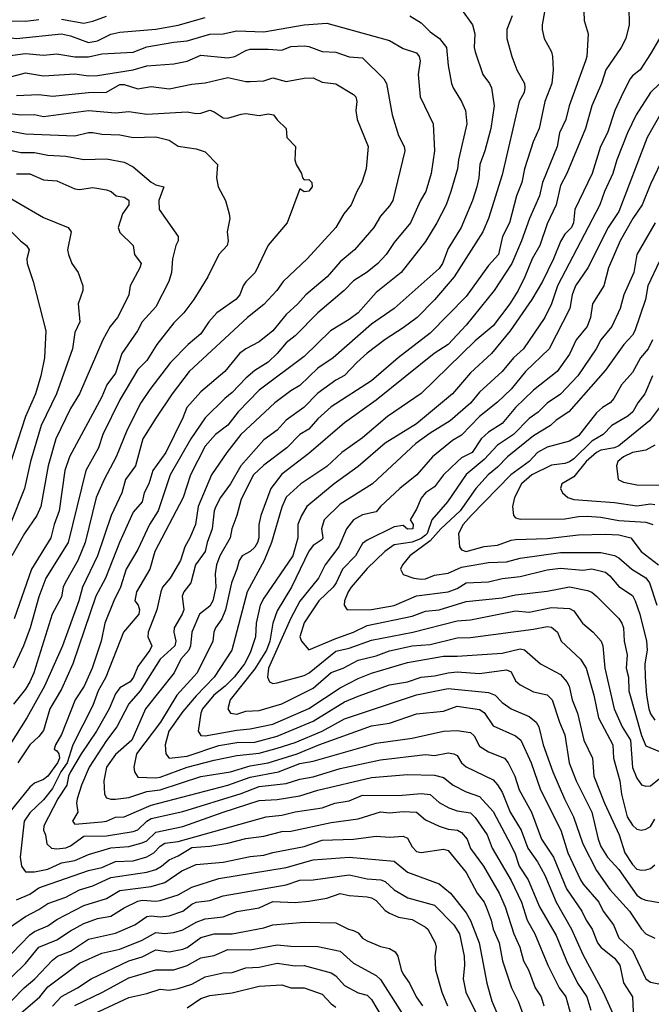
# Model space of a CAD drawing. Header units: metres. Extents: x -46681 to -43747, y -240911 to -237677.
# Tile 905 of 1056: x -44002 to -43932, y -238965 to -238855. Entities that reach past the tile are written whole.
import ezdxf

# ---------------------------------------------------------------- set-up
doc = ezdxf.new("R2010")
doc.units = ezdxf.units.M
doc.layers.add('CONTOUR_INDEX', color=1, linetype='Continuous')
doc.layers.add('CONTOUR_INTER', color=3, linetype='Continuous')

msp = doc.modelspace()

# ---------------------------------------------------------------- linework, layer by layer
at = {"layer": 'CONTOUR_INDEX'}
for points, elevation in [([(-43952.6, -238854.31), (-43951.39, -238856.02), (-43951.13, -238857.02), (-43951.19, -238858.52), (-43951.09, -238859.02), (-43950.23, -238861.52), (-43949.49, -238862.52), (-43949.29, -238863.02), (-43948.97, -238865.02), (-43949.34, -238867.52), (-43950.01, -238870.02), (-43950.58, -238871.52), (-43950.68, -238873.02), (-43950.9, -238874.02), (-43951.38, -238875.52), (-43952.63, -238878.52), (-43954.1, -238880.86), (-43954.71, -238882.52), (-43955.1, -238883.09), (-43960.1, -238887.54), (-43962.6, -238889.27), (-43966.87, -238893.02), (-43968.6, -238894.16), (-43970.6, -238896.08), (-43971.6, -238896.68), (-43973.38, -238898.02), (-43977.15, -238901.52), (-43978.72, -238903.52), (-43980.42, -238906.02), (-43981.88, -238909.52), (-43982.19, -238911.52), (-43982.81, -238913.02), (-43983.39, -238914.02), (-43983.84, -238915.52), (-43984.99, -238917.52), (-43985.86, -238918.52), (-43986.05, -238919.02), (-43986.49, -238921.02), (-43987.46, -238923.52), (-43987.47, -238924.02), (-43987.05, -238925.02), (-43987.28, -238925.52), (-43988.6, -238927.32), (-43989.08, -238928.52), (-43989.45, -238929.02), (-43990.6, -238929.7), (-43991.1, -238930.37), (-43991.79, -238932.02), (-43993.19, -238934.52), (-43994.9, -238937.02), (-43996.08, -238939.02), (-43996.31, -238939.52), (-43996.5, -238940.52), (-43997.5, -238942.02), (-43999.06, -238945.02), (-43999.1, -238945.52), (-43998.86, -238946.02), (-43998.71, -238947.02), (-43998.21, -238947.52), (-43997.6, -238947.58), (-43996.6, -238947.46), (-43996.1, -238947.25), (-43994.6, -238946.18), (-43992.1, -238946.14), (-43989.1, -238945.64), (-43988.6, -238945.46), (-43987.61, -238944.52), (-43987.1, -238944.21), (-43983.6, -238943.44), (-43977.1, -238941.45), (-43975.1, -238940.67), (-43972.1, -238940.33), (-43970.6, -238939.85), (-43969.1, -238939.58), (-43966.1, -238938.64), (-43961.6, -238937.69), (-43956.6, -238937.1), (-43955.6, -238937.21), (-43954.1, -238936.91), (-43953.45, -238937.02), (-43953.1, -238937.22), (-43952.6, -238938.03), (-43952.1, -238938.48), (-43949.1, -238939.9), (-43948.6, -238940.45), (-43948.1, -238941.29), (-43947.2, -238943.52), (-43945.98, -238945.52), (-43945.22, -238947.52), (-43944.15, -238949.02), (-43943.34, -238950.52), (-43942.1, -238953.52), (-43940.36, -238956.52), (-43939.1, -238959.33), (-43936.87, -238963.52), (-43934.6, -238968.52)], 100), ([(-44015.6, -238855.32), (-44014.6, -238855.48), (-44011.6, -238855.7), (-44010.1, -238855.57), (-44008.6, -238855.69), (-44005.6, -238855.7), (-44003.6, -238855.56), (-44001.1, -238855.61), (-43999.6, -238855.41)], 100), ([(-43997.1, -238855.38), (-43994.6, -238855.84), (-43993.6, -238855.61), (-43992.1, -238855.06)], 100), ([(-43930.6, -238857.52), (-43931.6, -238859.25), (-43932.75, -238861.02), (-43933.6, -238861.67), (-43933.86, -238862.02), (-43934.65, -238863.52), (-43935.54, -238865.52), (-43936.37, -238868.02), (-43937.14, -238869.52), (-43938.07, -238872.52), (-43940.02, -238876.52), (-43940.16, -238878.02), (-43940.37, -238878.52), (-43941.1, -238879.26), (-43941.6, -238880.07), (-43942.36, -238882.02), (-43943.6, -238884.52), (-43944.77, -238886.52), (-43947.2, -238890.02), (-43949.28, -238892.52), (-43951.6, -238894.7), (-43953.6, -238897.03), (-43957.6, -238900.35), (-43961.1, -238902.51), (-43964.1, -238905.08), (-43966.75, -238907.02), (-43969.8, -238909.52), (-43970.41, -238910.52), (-43970.79, -238911.52), (-43970.81, -238913.02), (-43971.35, -238915.02), (-43974.6, -238919.72), (-43975, -238920.52), (-43975.43, -238922.52), (-43975.5, -238924.02), (-43976.1, -238925.8), (-43976.75, -238927.02), (-43977.88, -238928.52), (-43978.88, -238929.52), (-43980.15, -238930.52), (-43981.4, -238932.02), (-43981.58, -238932.52), (-43981.88, -238934.52), (-43981.6, -238935), (-43981.1, -238935.03), (-43977.6, -238934.38), (-43976.1, -238934.24), (-43973.6, -238933.71), (-43969.6, -238931.97), (-43966.1, -238929.69), (-43964.1, -238928.67), (-43962.6, -238928.05), (-43958.6, -238926.87), (-43954.6, -238926.16), (-43953.1, -238926.18), (-43948.1, -238925.85), (-43946.1, -238925.37), (-43945.6, -238925.47), (-43943.81, -238927.02), (-43941.6, -238928.19), (-43940.89, -238929.02), (-43940.65, -238929.52), (-43940.31, -238931.02), (-43939.71, -238932.52), (-43939.01, -238935.52), (-43938.06, -238937.52), (-43937.9, -238939.52), (-43936.69, -238942.52), (-43935.08, -238946.02), (-43934.44, -238948.02), (-43933.6, -238949.32), (-43933.1, -238949.83), (-43932.6, -238949.96), (-43932.1, -238949.91), (-43931.6, -238949.77), (-43931.1, -238949.36)], 95), ([(-44007.1, -238865.36), (-44001.6, -238866.01), (-44000.1, -238865.96), (-43999.1, -238866.2), (-43994.1, -238865.53), (-43991.1, -238865.8), (-43989.6, -238865.64), (-43987.6, -238865.92), (-43983.1, -238865.66), (-43982.1, -238865.87), (-43981.6, -238865.83), (-43980.6, -238865.5), (-43980.1, -238865.66), (-43979.1, -238866.34), (-43978.6, -238866.38), (-43977.1, -238865.92), (-43976.6, -238865.88), (-43975.1, -238866.09), (-43974.1, -238865.9), (-43973.5, -238866.02), (-43973.1, -238866.58), (-43972.11, -238867.52), (-43972.04, -238868.52), (-43971.08, -238869.52), (-43971.13, -238871.02), (-43970.99, -238871.52), (-43970.41, -238872.52), (-43970.27, -238873.02), (-43970.1, -238873.22), (-43969.6, -238873.18), (-43969.26, -238873.52), (-43969.23, -238874.02), (-43969.6, -238874.49), (-43970.1, -238874.56), (-43970.6, -238874.25), (-43972.01, -238878.02), (-43974.1, -238880.5), (-43975.55, -238883.52), (-43976.6, -238884.58), (-43976.89, -238885.02), (-43977.26, -238886.02), (-43977.69, -238886.52), (-43979.81, -238888.02), (-43980.7, -238889.02), (-43981.6, -238890.34), (-43982.99, -238891.52), (-43984.97, -238893.52), (-43987.26, -238896.52), (-43988.26, -238898.02), (-43989.78, -238901.02), (-43990.99, -238904.02), (-43992.36, -238906.52), (-43993.23, -238908.52), (-43994.44, -238913.52), (-43995.27, -238915.52), (-43996.68, -238918.02), (-43996.9, -238918.52), (-43997.1, -238919.59), (-43998.12, -238921.52), (-44000.15, -238928.02), (-44000.6, -238929.01), (-44001.1, -238929.85), (-44002.42, -238931.52)], 105), ([(-44002.6, -238879.06), (-44001.66, -238880.02), (-44000.98, -238880.52), (-44000.7, -238881.02), (-44000.93, -238882.02), (-44000.91, -238882.52), (-44000.24, -238884.52), (-43998.84, -238890.02), (-43998.97, -238893.02), (-43999.38, -238895.02), (-43999.97, -238897.02), (-44001.08, -238899.52), (-44003.68, -238907.52)], 110), ([(-43930.6, -238882.28), (-43931.88, -238885.02), (-43932.13, -238886.52), (-43933.32, -238890.02), (-43933.6, -238890.49), (-43934.54, -238891.52), (-43936.6, -238894.4), (-43940.66, -238899.02), (-43942.1, -238899.96), (-43942.71, -238900.52), (-43944.6, -238901.68), (-43947.48, -238904.02), (-43948.6, -238905.16), (-43949.64, -238906.02), (-43951.03, -238907.52), (-43952.74, -238910.02), (-43954.92, -238912.02), (-43956.1, -238913.37), (-43958.36, -238915.02), (-43959.18, -238916.02), (-43959.38, -238916.52), (-43959.1, -238917.09), (-43957.92, -238917.52), (-43957.1, -238917.61), (-43956.6, -238917.57), (-43955.6, -238917.17), (-43954.1, -238916.95), (-43952.6, -238916.29), (-43949.6, -238915.76), (-43947.6, -238915.68), (-43946.1, -238915.27), (-43941.6, -238914.66), (-43937.1, -238914.64), (-43935.6, -238914.98), (-43935.1, -238915.26), (-43933.68, -238916.52), (-43932.1, -238917.47), (-43931.7, -238918.02), (-43930.88, -238920.52)], 90), ([(-44004.1, -238963.22), (-44001.1, -238960.31), (-43999.6, -238958.52), (-43997.6, -238957.71), (-43996.1, -238956.68), (-43994.6, -238955.88), (-43993.1, -238955.33), (-43991.6, -238955.05), (-43990.1, -238954.13), (-43988.6, -238953.4), (-43988.1, -238953.28), (-43986.6, -238953.4), (-43986.1, -238953.33), (-43984.1, -238952.71), (-43982.6, -238951.84), (-43979.6, -238950.89), (-43972.1, -238949.67), (-43969.1, -238948.82), (-43965.1, -238948.49), (-43960.1, -238948.95), (-43958.6, -238950.17), (-43955.1, -238951.47), (-43953.82, -238952.52), (-43952.1, -238954.7), (-43951.6, -238955.53), (-43950.65, -238958.02), (-43949.8, -238962.52), (-43949.23, -238964.52), (-43948.15, -238967.02)], 105), ([(-43994.6, -238966.45), (-43989.6, -238964.09), (-43987.6, -238963.67), (-43986.1, -238963.17), (-43985.1, -238963.27), (-43984.1, -238963.11), (-43982.6, -238962.62), (-43981.1, -238961.8), (-43979.1, -238961.36), (-43978.1, -238961.31), (-43976.6, -238960.82), (-43975.1, -238960.74), (-43973.1, -238960.29), (-43971.1, -238960.6), (-43970.1, -238960.56), (-43967.1, -238961.35), (-43966.6, -238961.7), (-43965.6, -238962.77), (-43964.1, -238963.58), (-43963.1, -238963.86), (-43962.6, -238964.33), (-43961.33, -238966.52)], 110)]:
    msp.add_lwpolyline(points, dxfattribs=dict(at, elevation=elevation))
at = {"layer": 'CONTOUR_INTER'}
for points, elevation in [([(-43943.19, -238853.52), (-43943.64, -238856.02), (-43943.63, -238856.52), (-43943.43, -238857.52), (-43942.6, -238859.02), (-43942.49, -238859.52), (-43942.4, -238861.02), (-43942.58, -238862.52), (-43943.34, -238864.52), (-43943.97, -238867.52), (-43944.64, -238869.02), (-43945.62, -238872.02), (-43945.9, -238873.52), (-43946.51, -238875.02), (-43947.27, -238878.02), (-43948.04, -238879.52), (-43948.5, -238881.52), (-43949.6, -238882.75), (-43952.1, -238886.19), (-43956.1, -238890.29), (-43959.64, -238893.02), (-43962.6, -238895.56), (-43967.1, -238898.45), (-43968.6, -238899.78), (-43969.6, -238900.95), (-43970.6, -238901.55), (-43972.03, -238903.02), (-43974.6, -238904.94), (-43975.72, -238906.02), (-43977.1, -238908.74), (-43977.58, -238910.52), (-43978.15, -238912.02), (-43978.35, -238913.02), (-43979.47, -238915.02), (-43979.84, -238916.02), (-43980.01, -238917.02), (-43979.94, -238918.52), (-43980.27, -238920.02), (-43980.6, -238920.6), (-43981.75, -238921.52), (-43982.58, -238923.52), (-43982.74, -238925.02), (-43982.94, -238925.52), (-43983.8, -238926.52), (-43984.56, -238928.02), (-43987.73, -238932.02), (-43989.25, -238935.52), (-43991.1, -238937.08), (-43992.08, -238938.52), (-43992.38, -238940.02), (-43992.29, -238941.52), (-43992.1, -238941.92), (-43991.6, -238942.07), (-43991.1, -238942.07), (-43989.6, -238941.87), (-43987.6, -238941.22), (-43986.1, -238941.03), (-43981.6, -238939.53), (-43978.31, -238939.02), (-43976.1, -238938.35), (-43974.1, -238938.03), (-43970.9, -238937.02), (-43968.47, -238936.02), (-43962.6, -238933.9), (-43960.6, -238933.63), (-43957.6, -238932.57), (-43954.6, -238932.28), (-43953.1, -238931.71), (-43950.6, -238932.08), (-43950.1, -238932.43), (-43949.1, -238933.91), (-43946.6, -238935.01), (-43946.02, -238935.52), (-43944.87, -238938.02), (-43943.82, -238941.02), (-43941.56, -238945.52), (-43940.78, -238948.02), (-43939.37, -238951.02), (-43939.08, -238951.52), (-43937.32, -238953.52), (-43936.87, -238954.52), (-43935.7, -238956.02), (-43935.1, -238957.48), (-43933.6, -238958.87), (-43932.1, -238962.02), (-43931.6, -238962.39), (-43930.1, -238962.7)], 98), ([(-43958.36, -238855.02), (-43957.1, -238855.78), (-43956.1, -238856.8), (-43955.06, -238857.52), (-43954.28, -238858.52), (-43954.1, -238860.52), (-43953.71, -238862.52), (-43953.54, -238863.02), (-43952.6, -238864.52), (-43952.16, -238865.52), (-43952.03, -238867.02), (-43952.94, -238871.02), (-43953.05, -238872.02), (-43953.78, -238874.52), (-43954.32, -238876.02), (-43955.34, -238878.02), (-43956.6, -238880.08), (-43959.32, -238883.52), (-43962.1, -238885.75), (-43964.11, -238888.02), (-43965.1, -238888.77), (-43967.16, -238890.02), (-43970.1, -238892.85), (-43975.1, -238896.62), (-43977.43, -238899.02), (-43978.6, -238900.5), (-43979.97, -238901.52), (-43981.1, -238902.82), (-43982.75, -238906.02), (-43983.55, -238908.52), (-43986.7, -238914.52), (-43987.26, -238916.52), (-43988.73, -238919.02), (-43988.95, -238920.02), (-43988.57, -238920.52), (-43988.43, -238921.02), (-43988.49, -238921.52), (-43990.2, -238923.52), (-43992.15, -238928.52), (-43993, -238930.02), (-43993.6, -238931.64), (-43995.81, -238936.02), (-43996.45, -238938.02), (-43997.15, -238939.02), (-43998.1, -238940.88), (-43999.1, -238942.13), (-44000.6, -238943.57), (-44001.24, -238944.52), (-44001.68, -238948.52), (-44001.52, -238949.52), (-44001.1, -238950.13), (-44000.1, -238950.13), (-43998.6, -238949.83), (-43997.1, -238949.14), (-43995.6, -238948.88), (-43994.1, -238948.21), (-43991.6, -238947.47), (-43989.6, -238947.33), (-43988.1, -238946.92), (-43987.6, -238946.68), (-43986.6, -238945.72), (-43983.6, -238945.11), (-43979.1, -238943.5), (-43975.1, -238942.22), (-43973.1, -238942.09), (-43970.6, -238941.68), (-43968.6, -238941.06), (-43962.6, -238939.65), (-43958.6, -238939.32), (-43955.6, -238939.41), (-43954.6, -238939.66), (-43953.55, -238940.52), (-43952.1, -238941.26), (-43950.6, -238941.75), (-43949.1, -238943.45), (-43947.46, -238946.52), (-43946.69, -238948.02), (-43946.18, -238949.52), (-43945.21, -238951.02), (-43943.95, -238954.02), (-43942.1, -238957.21), (-43940.93, -238960.02), (-43939.71, -238962.52), (-43938.67, -238964.02), (-43938.22, -238965.52)], 101), ([(-43946.98, -238855.02), (-43947.58, -238856.52), (-43947.55, -238857.52), (-43947.01, -238859.52), (-43946.44, -238861.02), (-43945.6, -238862.52), (-43945.55, -238863.02), (-43945.64, -238863.52), (-43946.19, -238864.52), (-43948.1, -238872.68), (-43949.59, -238877.52), (-43950.24, -238879.02), (-43953.44, -238884.02), (-43955.6, -238886.57), (-43957.54, -238888.52), (-43959.1, -238889.7), (-43961.1, -238890.97), (-43963.1, -238892.51), (-43964.26, -238893.52), (-43965.6, -238894.99), (-43966.6, -238895.49), (-43968.6, -238896.96), (-43970.13, -238898.52), (-43972.1, -238899.94), (-43973.1, -238901.07), (-43974.6, -238902.14), (-43977.14, -238905.02), (-43978.29, -238907.02), (-43979.41, -238908.52), (-43979.92, -238909.52), (-43980.1, -238910.02), (-43980.33, -238912.02), (-43980.9, -238913.52), (-43981.13, -238914.52), (-43982.19, -238916.02), (-43982.69, -238918.02), (-43983.5, -238919.02), (-43983.67, -238919.52), (-43983.5, -238921.02), (-43983.67, -238921.52), (-43984.55, -238923.02), (-43984.61, -238923.52), (-43984.38, -238924.52), (-43984.49, -238925.02), (-43986.11, -238926.52), (-43988.35, -238930.02), (-43989.6, -238931.47), (-43990.93, -238934.02), (-43992.1, -238935.55), (-43994, -238938.52), (-43994.87, -238940.52), (-43995.36, -238942.02), (-43995.41, -238942.52), (-43995.27, -238943.52), (-43995.85, -238944.52), (-43995.6, -238944.83), (-43992.6, -238944.58), (-43992.1, -238944.51), (-43991.1, -238944.08), (-43990.1, -238944.02), (-43987.1, -238942.71), (-43978.6, -238940.5), (-43976.1, -238939.6), (-43972.95, -238939.02), (-43970.6, -238938.1), (-43969.1, -238937.84), (-43962.1, -238935.82), (-43958.1, -238935.27), (-43954.6, -238934.49), (-43953.1, -238934.44), (-43951.6, -238934.64), (-43951.19, -238935.02), (-43950.6, -238936.17), (-43949.6, -238936.8), (-43947.84, -238937.52), (-43947.41, -238938.02), (-43946.69, -238939.52), (-43946.18, -238941.02), (-43944.82, -238943.52), (-43943.7, -238946.52), (-43942.37, -238948.52), (-43940.92, -238952.02), (-43939.24, -238954.52), (-43938.76, -238955.52), (-43938.07, -238956.52), (-43937.47, -238958.02), (-43937.13, -238958.52), (-43935.6, -238959.74), (-43935, -238960.52), (-43934.6, -238962.48), (-43933.6, -238964.02), (-43933.47, -238966.52)], 99), ([(-43938.99, -238854.52), (-43938.96, -238855.52), (-43938.53, -238857.02), (-43938.67, -238859.52), (-43938.82, -238860.02), (-43940.65, -238865.02), (-43940.99, -238866.52), (-43941.71, -238868.02), (-43941.98, -238869.52), (-43943.59, -238873.52), (-43943.94, -238875.02), (-43945.06, -238877.52), (-43945.95, -238880.02), (-43947.01, -238882.52), (-43948.97, -238885.52), (-43952.1, -238889.39), (-43954.1, -238891.54), (-43955.64, -238892.52), (-43962.1, -238897.71), (-43965.6, -238900.25), (-43969.6, -238903.66), (-43972.6, -238905.96), (-43973.81, -238907.52), (-43974.91, -238910.52), (-43975.14, -238911.52), (-43975.13, -238913.02), (-43975.29, -238913.52), (-43975.6, -238914.07), (-43976.1, -238914.55), (-43977.01, -238915.02), (-43977.33, -238915.52), (-43977.58, -238916.52), (-43978.18, -238918.02), (-43978.84, -238921.02), (-43979.24, -238922.02), (-43979.97, -238923.02), (-43980.16, -238923.52), (-43980.27, -238924.52), (-43981.99, -238928.02), (-43984.25, -238930.52), (-43986.09, -238933.52), (-43988.76, -238937.02), (-43989.04, -238938.52), (-43988.97, -238939.02), (-43988.6, -238939.6), (-43986.6, -238939.7), (-43986.1, -238939.62), (-43983.12, -238938.52), (-43980.1, -238937.71), (-43977.6, -238937.22), (-43975.1, -238936.95), (-43973.1, -238936.38), (-43971.1, -238935.76), (-43968.1, -238934.51), (-43965.6, -238933.14), (-43957.6, -238930.47), (-43954.1, -238929.78), (-43949.6, -238930.19), (-43948.85, -238930.52), (-43948.1, -238931.31), (-43947.1, -238932.01), (-43945.1, -238932.86), (-43944.3, -238933.52), (-43944, -238934.02), (-43943.53, -238936.02), (-43942.46, -238939.02), (-43941.17, -238942.02), (-43940.14, -238944.02), (-43939.1, -238947.02), (-43937.6, -238949.97), (-43936.1, -238952.11), (-43933.91, -238954.52), (-43932.6, -238956.5), (-43932.1, -238957.02), (-43931.1, -238957.52)], 97), ([(-43933.99, -238854.02), (-43933.98, -238856.02), (-43934.35, -238857.52), (-43934.87, -238858.52), (-43936.56, -238861.02), (-43937.04, -238862.52), (-43938.12, -238865.02), (-43938.82, -238867.52), (-43940.88, -238872.52), (-43941.6, -238873.87), (-43942.08, -238876.02), (-43943.1, -238878.13), (-43943.91, -238880.52), (-43944.76, -238882.02), (-43945.55, -238884.02), (-43946.3, -238885.52), (-43947.23, -238887.02), (-43949.1, -238889.46), (-43951.1, -238891.14), (-43957.1, -238896.99), (-43960.84, -238899.52), (-43963.6, -238901.91), (-43965.93, -238903.52), (-43967.6, -238905.11), (-43970.47, -238907.02), (-43972.1, -238908.5), (-43972.6, -238909.62), (-43973.75, -238913.52), (-43974.55, -238915.52), (-43976.43, -238919.02), (-43978.16, -238925.52), (-43980.1, -238928.52), (-43982.1, -238930.57), (-43983.6, -238932.33), (-43985.14, -238934.52), (-43985.55, -238936.02), (-43985.49, -238937.02), (-43985.1, -238937.51), (-43983.1, -238937.3), (-43979.6, -238936.08), (-43977.6, -238935.75), (-43975.6, -238935.73), (-43973.1, -238935.07), (-43969.1, -238933.4), (-43965.6, -238931.26), (-43964.1, -238930.6), (-43960.6, -238929.37), (-43958.6, -238929.04), (-43957.1, -238928.5), (-43955.6, -238928.35), (-43954.1, -238928.02), (-43953.1, -238927.91), (-43950.6, -238928.11), (-43947.6, -238927.7), (-43947.1, -238927.92), (-43946.6, -238928.91), (-43946.1, -238929.35), (-43944.6, -238930.13), (-43943.1, -238930.45), (-43942.53, -238931.02), (-43941.71, -238933.52), (-43941.1, -238934.9), (-43940.63, -238938.02), (-43939.87, -238940.02), (-43938.13, -238943.52), (-43937.42, -238946.52), (-43937.1, -238947.31), (-43936.36, -238948.52), (-43935.1, -238949.87), (-43933.1, -238952.73), (-43932.6, -238953.1), (-43932.1, -238953.29), (-43930.6, -238953.55)], 96), ([(-44032.6, -238855.26), (-44030.6, -238855.69), (-44028.6, -238855.69), (-44026.1, -238856.01), (-44025.1, -238855.89), (-44023.1, -238855.35), (-44022.1, -238855.58), (-44020.6, -238856.32), (-44018.1, -238856.46), (-44015.6, -238857.05), (-44014.1, -238857.08), (-44008.6, -238857.67), (-44005.1, -238857.55), (-44003.6, -238857.34), (-44002.1, -238857.52), (-43997.1, -238857.02), (-43996.1, -238857.23), (-43994.1, -238857.96), (-43993.1, -238857.79), (-43991.6, -238857.05), (-43990.6, -238856.82), (-43986.6, -238856.51), (-43984.1, -238856.05), (-43981.1, -238855.21)], 101), ([(-44003.6, -238859.54), (-44001.1, -238859.21), (-43999.1, -238859.39), (-43997.6, -238859.24), (-43995.6, -238859.56), (-43994.1, -238859.57), (-43992.6, -238859.24), (-43989.1, -238859.06), (-43987.6, -238858.45), (-43984.6, -238857.92), (-43983.1, -238857.8), (-43980.6, -238857.05), (-43979.1, -238857), (-43977.6, -238856.66), (-43974.6, -238856.79), (-43970.1, -238856.01), (-43967.6, -238855.81), (-43960.6, -238857.74), (-43959.1, -238858.63), (-43957.6, -238859.13), (-43957.33, -238859.52), (-43957.19, -238860.02), (-43957.43, -238861.52), (-43957.21, -238864.02), (-43955.75, -238867.02), (-43955.62, -238870.02), (-43955.99, -238872.52), (-43956.57, -238874.52), (-43957.15, -238875.52), (-43958.29, -238878.02), (-43960.1, -238880.2), (-43960.99, -238881.52), (-43961.92, -238882.52), (-43963.1, -238883.48), (-43964.6, -238884.47), (-43965.64, -238885.52), (-43968.6, -238888.01), (-43971.1, -238890.56), (-43972.1, -238891.34), (-43973.1, -238892.53), (-43974.1, -238893.48), (-43975.6, -238894.44), (-43976.6, -238895.27), (-43978.1, -238896.88), (-43978.92, -238897.52), (-43981.1, -238899.69), (-43982.7, -238902.02), (-43985.02, -238906.02), (-43986.32, -238910.02), (-43987.31, -238911.52), (-43988.6, -238914.33), (-43989.89, -238916.52), (-43990.53, -238918.52), (-43991.26, -238920.02), (-43992.25, -238922.52), (-43992.69, -238924.52), (-43993.69, -238927.52), (-43994.58, -238929.52), (-43995.55, -238931.02), (-43997.1, -238934.87), (-43997.77, -238936.02), (-43997.9, -238936.52), (-43997.6, -238936.7), (-43997.4, -238937.02), (-43997.32, -238937.52), (-43997.52, -238938.02), (-43998.6, -238939.5), (-43999.1, -238939.88), (-44000.1, -238940.28), (-44000.6, -238940.73), (-44004.13, -238945.02)], 102), ([(-44002.6, -238861.75), (-44001.1, -238861.34), (-43999.1, -238861.66), (-43995.6, -238861.44), (-43994.1, -238861.66), (-43993.1, -238861.63), (-43989.1, -238861), (-43987.6, -238860.57), (-43984.6, -238860.33), (-43983.1, -238860.03), (-43981.6, -238859.39), (-43978.6, -238859.66), (-43977.83, -238859.52), (-43976.6, -238858.86), (-43976.1, -238858.73), (-43974.1, -238858.7), (-43972.6, -238858.84), (-43971.6, -238858.42), (-43970.1, -238858.35), (-43969.6, -238858.4), (-43968.1, -238858.98), (-43966.6, -238859.05), (-43965.1, -238859.55), (-43963.6, -238859.68), (-43961.24, -238862.02), (-43960.94, -238862.52), (-43960.33, -238866.02), (-43959.6, -238868.3), (-43958.98, -238869.52), (-43958.91, -238870.02), (-43960.25, -238875.52), (-43960.6, -238876.12), (-43961.6, -238877.27), (-43962.35, -238878.52), (-43964.49, -238881.02), (-43966.1, -238882.35), (-43967.55, -238884.02), (-43969.93, -238886.02), (-43970.79, -238887.02), (-43972.1, -238888.19), (-43973.6, -238890.03), (-43975.1, -238891.25), (-43976.6, -238892), (-43977.28, -238892.52), (-43978.92, -238894.52), (-43981.6, -238896.78), (-43983.14, -238898.52), (-43983.6, -238899.67), (-43985.5, -238903.52), (-43986.94, -238905.52), (-43987.38, -238907.02), (-43987.88, -238908.02), (-43988.1, -238909.02), (-43989.1, -238910.16), (-43990.65, -238913.52), (-43992.21, -238917.52), (-43993.28, -238919.52), (-43995.84, -238927.02), (-43997.1, -238929.83), (-43998.37, -238932.02), (-43999.1, -238934.43), (-43999.6, -238935.11), (-44000.62, -238936.02), (-44001.96, -238938.02)], 103), ([(-43929.52, -238861.52), (-43931.61, -238863.52), (-43933.2, -238866.02), (-43934.16, -238868.02), (-43935.34, -238871.02), (-43935.77, -238872.52), (-43936.71, -238874.52), (-43937.21, -238876.02), (-43941.92, -238885.02), (-43942.6, -238887.02), (-43943.35, -238888.52), (-43945.71, -238892.02), (-43946.81, -238893.02), (-43948.08, -238894.52), (-43950.6, -238896.84), (-43951.6, -238898.07), (-43953.85, -238900.02), (-43956.1, -238901.39), (-43957.67, -238902.52), (-43962.5, -238907.02), (-43966.1, -238909.28), (-43967.88, -238911.02), (-43968.19, -238912.02), (-43968.01, -238913.02), (-43968.1, -238913.21), (-43969.1, -238913.86), (-43969.6, -238914.5), (-43971.51, -238918.52), (-43973.1, -238921.14), (-43973.59, -238922.52), (-43973.93, -238924.52), (-43974.3, -238925.52), (-43975.6, -238927.59), (-43978.32, -238931.02), (-43978.58, -238932.02), (-43978.28, -238932.52), (-43977.6, -238932.62), (-43976.6, -238932.29), (-43975.1, -238932.21), (-43972.6, -238931.46), (-43969.1, -238929.74), (-43967.1, -238927.99), (-43965.75, -238927.52), (-43964.1, -238926.63), (-43962.1, -238926.13), (-43960.6, -238925.58), (-43958.1, -238925.02), (-43956.1, -238924.86), (-43953.1, -238924.15), (-43951.6, -238924.11), (-43944.6, -238923.17), (-43943.1, -238922.87), (-43942.6, -238922.96), (-43941.93, -238923.52), (-43941.51, -238924.52), (-43939.36, -238926.52), (-43938.75, -238927.52), (-43937.88, -238930.52), (-43937.37, -238933.02), (-43935.78, -238936.02), (-43935.72, -238937.52), (-43934.99, -238940.02), (-43934.8, -238941.52), (-43934.18, -238944.02), (-43933.6, -238944.96), (-43933.1, -238945.41), (-43932.6, -238945.52), (-43932.1, -238945.4), (-43931.6, -238945.09), (-43931.1, -238944.29)], 94), ([(-44002.1, -238863.86), (-43999.6, -238863.75), (-43998.1, -238863.94), (-43994.1, -238863.53), (-43992.1, -238863.48), (-43990.6, -238862.64), (-43990.1, -238862.63), (-43988.6, -238863.13), (-43987.1, -238862.85), (-43985.1, -238863.12), (-43982.6, -238862.6), (-43981.1, -238862.47), (-43978.6, -238861.88), (-43976.6, -238862.31), (-43976.1, -238862.32), (-43974.6, -238862.23), (-43973.6, -238861.89), (-43972.1, -238862.3), (-43970.1, -238861.93), (-43969.1, -238861.91), (-43968.1, -238862.39), (-43966.6, -238862.57), (-43964.6, -238863.76), (-43964.37, -238864.02), (-43964.26, -238864.52), (-43964.36, -238865.52), (-43964.2, -238866.52), (-43962.97, -238869.52), (-43963.21, -238872.02), (-43963.7, -238873.52), (-43964.26, -238874.52), (-43964.86, -238876.02), (-43965.68, -238877.02), (-43966.59, -238878.52), (-43969.77, -238882.02), (-43972.42, -238884.52), (-43973.14, -238885.52), (-43974.6, -238887.09), (-43976.4, -238888.52), (-43982.89, -238894.52), (-43984.78, -238897.02), (-43986.6, -238899.71), (-43988.05, -238902.02), (-43988.85, -238905.02), (-43989.97, -238906.52), (-43990.38, -238908.02), (-43991.57, -238910.52), (-43993.1, -238915.03), (-43994.76, -238918.52), (-43995.17, -238920.02), (-43996.98, -238925.02), (-43998.96, -238929.52), (-44000.96, -238933.02), (-44002.85, -238936.02)], 104), ([(-43930.25, -238865.52), (-43931.95, -238868.52), (-43935.1, -238876.77), (-43936.31, -238878.52), (-43938.55, -238883.02), (-43939.93, -238885.02), (-43940.32, -238886.02), (-43940.58, -238887.52), (-43942.87, -238892.02), (-43945.5, -238894.52), (-43947.1, -238896.51), (-43948.6, -238897.93), (-43950.6, -238899.55), (-43952.6, -238901.62), (-43953.6, -238902.22), (-43955.83, -238904.02), (-43957.56, -238906.02), (-43959.48, -238907.52), (-43961.62, -238909.52), (-43962.1, -238910.13), (-43963.6, -238910.47), (-43964.61, -238911.02), (-43965.4, -238912.02), (-43966.26, -238914.02), (-43967.78, -238916.02), (-43968.51, -238917.52), (-43970.6, -238920.04), (-43971.62, -238922.02), (-43974.06, -238927.52), (-43974.18, -238928.52), (-43973.94, -238929.02), (-43973.6, -238929.19), (-43973.1, -238929.15), (-43970.1, -238928.33), (-43969.53, -238928.02), (-43966.6, -238925.63), (-43965.1, -238925.29), (-43962.6, -238924.38), (-43958.03, -238923.52), (-43953.1, -238922.24), (-43951.6, -238922.15), (-43946.6, -238921.12), (-43945.1, -238921.28), (-43942.6, -238920.76), (-43940.6, -238920.88), (-43940.1, -238921.12), (-43939.16, -238922.52), (-43937.98, -238923.52), (-43937.07, -238924.52), (-43936.91, -238925.02), (-43936.66, -238927.52), (-43935.64, -238932.02), (-43934.73, -238934.02), (-43933.83, -238935.52), (-43933.6, -238938.53), (-43933.1, -238939.73), (-43932.6, -238940.45), (-43932.1, -238940.63), (-43931.6, -238940.57), (-43930.6, -238939.76)], 93), ([(-44004.1, -238867.57), (-44001.1, -238868.14), (-43995.6, -238868.36), (-43994.1, -238867.99), (-43993.6, -238867.99), (-43992.6, -238868.16), (-43990.6, -238868.24), (-43989.1, -238868.53), (-43986.6, -238868.46), (-43985.1, -238868.84), (-43984.1, -238869.5), (-43982.1, -238869.8), (-43981.1, -238870.12), (-43979.73, -238871.52), (-43979.86, -238873.02), (-43979.67, -238874.02), (-43978.86, -238875.52), (-43978.43, -238877.02), (-43978.38, -238877.52), (-43978.65, -238879.02), (-43978.54, -238880.02), (-43978.65, -238880.52), (-43979.59, -238881.52), (-43980.81, -238884.02), (-43982.39, -238886.52), (-43983.5, -238888.02), (-43984.6, -238889.11), (-43986.48, -238891.52), (-43987.6, -238893.3), (-43988.6, -238894.31), (-43990.6, -238897.67), (-43992.48, -238901.52), (-43992.97, -238903.02), (-43994.37, -238905.52), (-43996.33, -238913.52), (-43998.84, -238917.52), (-43999.6, -238919.58), (-44000.56, -238923.02), (-44001.31, -238925.02), (-44002.45, -238927.52)], 106), ([(-44004.1, -238869.66), (-44001.6, -238870.18), (-44000.1, -238870.18), (-43998.6, -238870.51), (-43996.6, -238870.59), (-43994.6, -238870.98), (-43992.1, -238870.9), (-43990.1, -238871.26), (-43989.1, -238871.79), (-43987.1, -238873.5), (-43986.6, -238873.8), (-43985.72, -238874.02), (-43986.27, -238875.52), (-43986.23, -238876.52), (-43984.12, -238879.52), (-43984.12, -238880.02), (-43984.37, -238880.52), (-43984.73, -238882.02), (-43984.87, -238883.52), (-43985.14, -238884.52), (-43986.6, -238887.34), (-43988.1, -238889.02), (-43988.64, -238890.02), (-43990.37, -238892.52), (-43991.1, -238894.71), (-43992.06, -238896.02), (-43992.6, -238897.36), (-43996.21, -238904.02), (-43996.7, -238905.52), (-43997.36, -238910.02), (-43997.9, -238911.52), (-43998.26, -238913.02), (-44000.44, -238916.52), (-44002.34, -238922.02)], 107), ([(-43930.09, -238870.52), (-43931.6, -238873.71), (-43932.53, -238876.02), (-43933.56, -238877.52), (-43934.95, -238880.02), (-43936.27, -238883.02), (-43936.77, -238885.02), (-43938.04, -238887.02), (-43938.26, -238888.52), (-43938.65, -238889.52), (-43939.86, -238891.02), (-43940.6, -238892.6), (-43941.96, -238894.52), (-43944.6, -238896.61), (-43946.6, -238898.52), (-43948.1, -238900.3), (-43949.6, -238901.27), (-43950.43, -238902.02), (-43951.44, -238903.52), (-43952.6, -238904.13), (-43953.07, -238904.52), (-43954.62, -238906.02), (-43955.6, -238907.34), (-43956.61, -238908.02), (-43957.1, -238908.62), (-43957.6, -238909.83), (-43958.33, -238911.02), (-43957.99, -238911.52), (-43958.03, -238912.02), (-43958.6, -238912.06), (-43959.1, -238911.66), (-43960.1, -238911.81), (-43963.1, -238913.27), (-43963.6, -238913.65), (-43964.38, -238915.02), (-43965.85, -238916.52), (-43966.53, -238918.02), (-43966.88, -238918.52), (-43968.48, -238920.02), (-43970.1, -238922.47), (-43970.59, -238924.02), (-43970.41, -238924.52), (-43969.6, -238925.48), (-43966.6, -238924.19), (-43964.6, -238923.49), (-43963.1, -238922.75), (-43958.1, -238921.74), (-43956.6, -238921.18), (-43955.1, -238921.02), (-43952.1, -238920.1), (-43948.1, -238919.68), (-43946.6, -238919.34), (-43943.1, -238918.93), (-43940.6, -238918.47), (-43938.6, -238918.88), (-43938.1, -238919.04), (-43937.6, -238919.5), (-43935.1, -238921.98), (-43934.77, -238922.52), (-43934.58, -238923.02), (-43934.53, -238924.52), (-43934.18, -238926.02), (-43934.28, -238927.52), (-43934.05, -238928.52), (-43934.01, -238930.02), (-43932.6, -238934.98), (-43932.1, -238936.15), (-43930.6, -238936.75)], 92), ([(-44002.1, -238872.57), (-44000.6, -238872.58), (-43999.1, -238873.25), (-43997.6, -238873.34), (-43995.6, -238874.24), (-43995.1, -238874.31), (-43993.6, -238874.1), (-43992.1, -238874.36), (-43991.58, -238874.52), (-43991, -238875.02), (-43990.1, -238875.18), (-43989.6, -238875.5), (-43989.59, -238876.02), (-43990.29, -238877.02), (-43990.78, -238878.52), (-43990.6, -238879.1), (-43989.12, -238880.52), (-43988.96, -238881.52), (-43988.24, -238882.52), (-43988.36, -238883.02), (-43989.46, -238885.02), (-43989.6, -238886.02), (-43990.07, -238887.02), (-43990.86, -238888.52), (-43991.68, -238889.52), (-43992.49, -238891.02), (-43995.1, -238897.02), (-43996.1, -238898.66), (-43997.71, -238902.02), (-43998.57, -238905.02), (-43999.4, -238909.52), (-43999.84, -238910.52), (-44001.2, -238912.52), (-44002.6, -238915.03)], 108), ([(-44004.98, -238874.02), (-43999.1, -238877.41), (-43996.35, -238878.52), (-43996.01, -238879.02), (-43996.42, -238881.02), (-43996.31, -238881.52), (-43995.92, -238882.52), (-43995.22, -238883.52), (-43994.73, -238885.02), (-43994.73, -238885.52), (-43995.25, -238887.02), (-43995.06, -238889.02), (-43995.6, -238890.19), (-43995.88, -238892.02), (-43997.64, -238897.02), (-43999.36, -238900.52), (-44000.54, -238904.52), (-44001.2, -238907.52), (-44002.81, -238911.52)], 109), ([(-43931.07, -238878.02), (-43933.1, -238881.52), (-43933.44, -238883.52), (-43934.55, -238886.02), (-43934.96, -238887.52), (-43935.89, -238889.52), (-43937.13, -238891.02), (-43937.63, -238892.02), (-43939.69, -238895.02), (-43941.6, -238897.06), (-43943.1, -238898.07), (-43944.1, -238899.06), (-43945.1, -238899.76), (-43946.84, -238901.52), (-43948.6, -238902.72), (-43950.1, -238904.3), (-43952.1, -238905.99), (-43954.16, -238909.02), (-43955.91, -238911.02), (-43956.43, -238912.52), (-43956.6, -238912.71), (-43957.1, -238913.1), (-43958.1, -238913.49), (-43960.1, -238913.8), (-43961.15, -238914.52), (-43963.1, -238916.41), (-43964.87, -238918.52), (-43965.21, -238919.02), (-43965.61, -238920.02), (-43965.67, -238920.52), (-43965.32, -238921.02), (-43962.6, -238920.98), (-43960.1, -238920.53), (-43957.6, -238919.48), (-43954.09, -238919.02), (-43953.1, -238918.64), (-43952.1, -238918.03), (-43949.6, -238917.9), (-43948.1, -238917.53), (-43946.1, -238917.3), (-43943.1, -238916.56), (-43941.6, -238916.4), (-43939.1, -238916.61), (-43938.1, -238916.45), (-43936.6, -238916.84), (-43936.1, -238917.25), (-43935.1, -238918.43), (-43933.6, -238919.44), (-43933.3, -238920.02), (-43932.77, -238921.52), (-43932.02, -238924.52), (-43931.97, -238925.52), (-43932.21, -238927.02), (-43932.2, -238928.52), (-43932.04, -238930.52), (-43931.76, -238932.02), (-43931.6, -238932.58), (-43931.1, -238933.29)], 91), ([(-43931.38, -238891.02), (-43931.85, -238892.02), (-43932.69, -238893.02), (-43933.6, -238894.63), (-43934.83, -238896.02), (-43935.67, -238897.52), (-43936.08, -238898.02), (-43936.92, -238898.52), (-43937.6, -238899.12), (-43939.6, -238901.7), (-43940.6, -238902.28), (-43943.1, -238902.94), (-43944.14, -238903.52), (-43945.1, -238904.53), (-43947.11, -238906.02), (-43951.55, -238910.52), (-43952.42, -238911.52), (-43952.94, -238912.52), (-43952.84, -238914.02), (-43952.6, -238914.36), (-43952.1, -238914.52), (-43950.1, -238913.98), (-43948.6, -238913.82), (-43947.1, -238913.28), (-43946.6, -238913.21), (-43943.1, -238913.09), (-43939.6, -238912.67), (-43936.6, -238912.6), (-43935.1, -238912.69), (-43933.79, -238913.02), (-43932.63, -238914.52), (-43930.69, -238916.02)], 89), ([(-43931.37, -238895.02), (-43932.23, -238897.02), (-43933, -238898.02), (-43933.56, -238899.02), (-43934.1, -238899.5), (-43935.89, -238900.52), (-43936.85, -238901.52), (-43938.1, -238902.26), (-43940.1, -238904.25), (-43940.6, -238904.58), (-43941.1, -238904.76), (-43942.6, -238904.93), (-43944.77, -238906.02), (-43945.94, -238907.02), (-43946.72, -238908.52), (-43946.92, -238909.52), (-43946.83, -238910.52), (-43946.6, -238910.78), (-43946.1, -238910.96), (-43941.1, -238910.92), (-43939.6, -238910.66), (-43938.6, -238910.63), (-43937.1, -238910.72), (-43935.1, -238911.08), (-43932.1, -238911.26), (-43931.32, -238911.52)], 88), ([(-43930.6, -238898.52), (-43931.69, -238900.02), (-43935.1, -238902.79), (-43935.6, -238903.03), (-43937.1, -238903.26), (-43937.6, -238903.52), (-43938.76, -238904.52), (-43940.1, -238906.24), (-43941.45, -238907.02), (-43941.6, -238907.52), (-43941.38, -238908.02), (-43940.77, -238908.52), (-43940.1, -238908.75), (-43935.6, -238909.11), (-43933.1, -238909.45), (-43931.6, -238909.25), (-43931.1, -238909.31)], 87), ([(-43931.1, -238902.71), (-43932.1, -238903.26), (-43933.61, -238903.52), (-43934.6, -238904.02), (-43935.21, -238904.52), (-43935.36, -238905.02), (-43935.17, -238906.52), (-43934.6, -238906.82), (-43933.1, -238907.13), (-43929.6, -238907.17)], 86), ([(-44002.1, -238953.26), (-44000.6, -238952.62), (-43999.6, -238951.93), (-43999.1, -238951.74), (-43994.1, -238949.99), (-43992.6, -238949.66), (-43991.1, -238948.99), (-43989.1, -238948.91), (-43987.6, -238948.48), (-43986.81, -238948.02), (-43986.1, -238947.27), (-43985.6, -238946.95), (-43984.1, -238946.76), (-43974.33, -238944.02), (-43972.6, -238943.84), (-43971.1, -238943.46), (-43968.1, -238943.03), (-43966.71, -238942.52), (-43965.1, -238942.25), (-43963.6, -238941.6), (-43959.6, -238941.64), (-43957.1, -238941.43), (-43956.1, -238941.55), (-43955.1, -238942.42), (-43954, -238943.02), (-43953.1, -238943.35), (-43951.6, -238943.59), (-43951.1, -238944.09), (-43949.76, -238946.02), (-43949.18, -238947.52), (-43947.1, -238951.09), (-43945.93, -238953.52), (-43945.29, -238955.52), (-43944.45, -238957.02), (-43943, -238960.52), (-43941.76, -238963.02), (-43941.01, -238964.02), (-43940.45, -238966.02)], 102), ([(-44005.6, -238958.17), (-44001.1, -238955.09), (-43999.6, -238954.32), (-43998.6, -238953.64), (-43996.6, -238952.94), (-43995.1, -238952.15), (-43993.6, -238951.69), (-43991.6, -238950.78), (-43987.6, -238950.16), (-43986.6, -238949.86), (-43985.96, -238949.52), (-43985.1, -238948.79), (-43984.1, -238948.36), (-43982.6, -238947.43), (-43980.6, -238947.27), (-43978.6, -238946.94), (-43976.6, -238946.42), (-43974.6, -238946.17), (-43972.6, -238945.67), (-43971.6, -238945.63), (-43967.1, -238944.64), (-43964.1, -238944.24), (-43961.6, -238943.48), (-43960.6, -238943.57), (-43959.1, -238943.42), (-43957.6, -238943.49), (-43956.6, -238944.34), (-43955.1, -238945.07), (-43954.1, -238945.38), (-43953.04, -238945.52), (-43952.6, -238945.78), (-43951.98, -238946.52), (-43951.6, -238947.56), (-43950.16, -238949.52), (-43948.42, -238952.52), (-43947.77, -238954.02), (-43946.79, -238957.02), (-43946.11, -238958.52), (-43945.72, -238960.02), (-43945.14, -238961.02), (-43944.41, -238963.02), (-43943.75, -238964.02), (-43943.47, -238965.02)], 103), ([(-44002.6, -238959.2), (-44000.6, -238957.12), (-44000.1, -238956.77), (-43998.6, -238956.14), (-43997.6, -238955.43), (-43994.6, -238953.86), (-43992.1, -238953.1), (-43990.6, -238952.22), (-43987.1, -238951.76), (-43985.6, -238951.33), (-43983.69, -238950.02), (-43982.1, -238949.33), (-43979.1, -238949.06), (-43976.1, -238948.44), (-43974.6, -238948.27), (-43973.6, -238947.98), (-43970.1, -238947.33), (-43968.1, -238946.6), (-43964.6, -238946.51), (-43962.1, -238946.16), (-43960.6, -238946.27), (-43959.1, -238946.19), (-43958.6, -238946.41), (-43958.1, -238947.37), (-43957.6, -238947.87), (-43957.1, -238947.98), (-43954.6, -238947.62), (-43954.1, -238947.77), (-43952.1, -238950.21), (-43950.86, -238952.52), (-43950.1, -238953.5), (-43949.85, -238954.02), (-43949.3, -238955.52), (-43949.08, -238956.52), (-43948.41, -238958.02), (-43948.06, -238960.02), (-43947.06, -238963.02), (-43946.32, -238964.52), (-43945.37, -238967.02)], 104), ([(-44004.1, -238965.92), (-44001.25, -238963.02), (-44000.04, -238962.02), (-43998.1, -238959.97), (-43997.53, -238959.52), (-43996.1, -238958.96), (-43994.1, -238957.61), (-43991.1, -238956.94), (-43988.92, -238956.02), (-43987.6, -238955.11), (-43987.1, -238955.01), (-43986.1, -238955.13), (-43985.1, -238955.02), (-43983.6, -238954.49), (-43982.6, -238953.74), (-43982.1, -238953.51), (-43980.6, -238953.33), (-43979.1, -238952.82), (-43972.1, -238951.57), (-43970.6, -238951.07), (-43969.1, -238951.01), (-43965.1, -238950.48), (-43963.1, -238950.91), (-43961.59, -238951.02), (-43961.1, -238951.2), (-43960.1, -238952.15), (-43958.57, -238953.02), (-43955.6, -238953.85), (-43953.45, -238956.02), (-43952.83, -238957.02), (-43952.3, -238959.52), (-43952.26, -238960.52), (-43952.42, -238962.02), (-43952.14, -238963.52), (-43947.38, -238973.02)], 106), ([(-44001.6, -238965.83), (-43999.5, -238964.02), (-43998.6, -238962.91), (-43995.1, -238960.27), (-43992.6, -238959.17), (-43990.6, -238958.74), (-43988.1, -238957.72), (-43986.6, -238956.88), (-43985.6, -238957), (-43984.6, -238956.89), (-43983.6, -238956.57), (-43982.1, -238955.74), (-43981.1, -238955.35), (-43979.1, -238955.12), (-43977.6, -238954.53), (-43975.1, -238954.15), (-43973.6, -238953.44), (-43971.1, -238953.54), (-43969.6, -238953.39), (-43967.6, -238953.05), (-43966.1, -238952.53), (-43965.1, -238952.78), (-43963.1, -238952.9), (-43962.6, -238953.02), (-43962.1, -238953.32), (-43961.1, -238954.45), (-43960.6, -238954.74), (-43959.6, -238955.17), (-43958.1, -238955.44), (-43956.6, -238956.29), (-43956.35, -238956.52), (-43955.53, -238958.02), (-43955.43, -238958.52), (-43955.57, -238959.52), (-43955.49, -238961.02), (-43954.81, -238963.52), (-43954.16, -238965.02)], 107), ([(-43998.1, -238965.07), (-43997.1, -238964), (-43995.29, -238963.02), (-43993.8, -238962.02), (-43989.6, -238960.03), (-43988.1, -238959.58), (-43986.6, -238958.8), (-43985.1, -238959.03), (-43983.6, -238958.73), (-43983.1, -238958.53), (-43981.6, -238957.42), (-43980.1, -238957.02), (-43978.1, -238957.01), (-43974.6, -238956.36), (-43973.6, -238956.04), (-43970.1, -238955.72), (-43966.6, -238955.79), (-43965.19, -238956.52), (-43964.6, -238956.64), (-43964.1, -238956.91), (-43963.6, -238957.5), (-43963.1, -238957.82), (-43961.6, -238958.43), (-43960.6, -238958.66), (-43959.98, -238959.02), (-43959.7, -238959.52), (-43959.33, -238961.02), (-43959.1, -238961.52), (-43958.38, -238962.52), (-43957.66, -238964.02), (-43956.94, -238965.02)], 108), ([(-43995.6, -238964.99), (-43992.53, -238963.52), (-43989.6, -238961.91), (-43986.6, -238961.02), (-43984.6, -238961.03), (-43983.1, -238960.56), (-43981.6, -238959.7), (-43980.1, -238959.43), (-43978.6, -238958.77), (-43976.1, -238958.8), (-43973.1, -238958.24), (-43971.6, -238958.41), (-43968.6, -238958.45), (-43966.1, -238958.97), (-43964.6, -238960.29), (-43962.1, -238961.64), (-43961.6, -238962.12), (-43957.83, -238968.02)], 109), ([(-43983.1, -238965.24), (-43981.6, -238964.23), (-43980.6, -238963.88), (-43978.1, -238963.57), (-43975.1, -238962.84), (-43972.6, -238962.69), (-43971.6, -238963.04), (-43970.1, -238963.02), (-43968.1, -238963.74), (-43967.1, -238964.8), (-43966.6, -238965.17)], 111)]:
    msp.add_lwpolyline(points, dxfattribs=dict(at, elevation=elevation))

doc.saveas('drawing.dxf')
